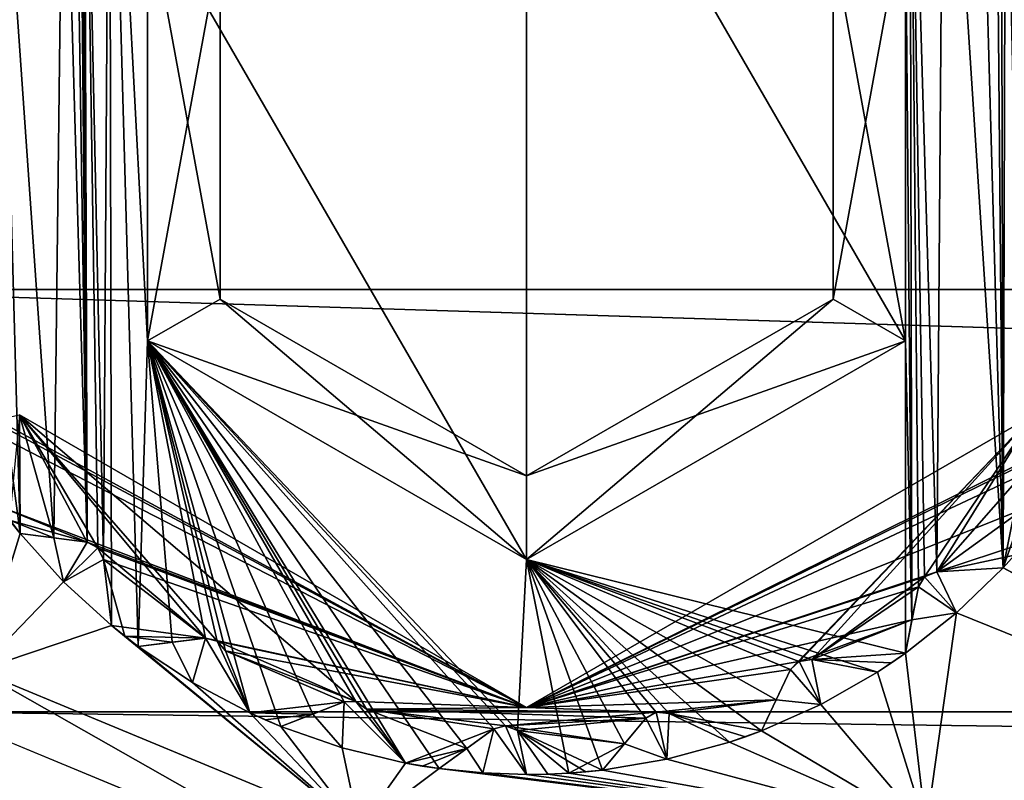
# Model space of a CAD drawing. Header units: metres. Extents: x -205 to 205, y -82 to 82.
# Tile 307 of 426: x 91.46 to 97.34, y -40.43 to -35.89. Entities that reach past the tile are written whole.
import ezdxf

# ---------------------------------------------------------------- set-up
doc = ezdxf.new("R2010")
doc.units = ezdxf.units.M
doc.layers.add('solid_PRT0003', color=7, linetype='CONTINUOUS')

msp = doc.modelspace()

# ---------------------------------------------------------------- linework, layer by layer
at = {"layer": 'solid_PRT0003'}
for points in [[(0, -75), (0, 75), (200, 75)], [(200, -75), (0, -75), (200, 75)], [(88.489235, -37.5, 108.5), (173.489243, 37.5, 108.5), (88.489235, 37.5, 108.5)], [(88.489235, -37.5, 108.5), (173.489243, -37.5, 108.5), (173.489243, 37.5, 108.5)], [(172.061722, -37.5, 108.410858), (89.916756, -37.5, 108.410858), (89.916756, 37.5, 108.410858)], [(172.061722, 37.5, 108.410858), (172.061722, -37.5, 108.410858), (89.916756, 37.5, 108.410858)], [(97.184235, -33.680962, 75), (97.337395, -39.164204, 75), (97.271805, -31.642717, 75)], [(97.32563, -34.222851, 75), (97.271805, -31.642717, 75), (97.337395, -39.164204, 75)], [(91.960609, -39.114685, 75), (91.997444, -33.499836, 75), (91.844978, -33.633308, 75)], [(91.960609, -39.114685, 75), (92.009125, -39.509827, 75), (91.997444, -33.499836, 75)], [(92.1688, -39.634583, 75), (91.997444, -33.499836, 75), (92.009125, -39.509827, 75)], [(92.224663, -37.80743, 75), (91.997444, -33.499836, 75), (92.1688, -39.634583, 75)], [(92.224663, -37.80743, 75), (92.224663, -35.19257, 75), (91.997444, -33.499836, 75)], [(91.863617, -39.011173, 75), (91.844978, -33.633308, 75), (91.831642, -33.834122, 75)], [(91.926514, -39.044632, 75), (91.960609, -39.114685, 75), (91.844978, -33.633308, 75)], [(91.863617, -39.011173, 75), (91.926514, -39.044632, 75), (91.844978, -33.633308, 75)], [(96.753807, -35.19257, 75), (96.792282, -39.475201, 75), (96.779411, -33.67955, 75)], [(96.779411, -33.67955, 75), (96.867935, -39.217442, 75), (96.939987, -39.187813, 75)], [(96.982979, -33.68026, 75), (96.779411, -33.67955, 75), (96.939987, -39.187813, 75)], [(96.779411, -33.67955, 75), (96.830589, -39.278114, 75), (96.867935, -39.217442, 75)], [(96.779411, -33.67955, 75), (96.792282, -39.475201, 75), (96.830589, -39.278114, 75)], [(96.982979, -33.68026, 75), (96.939987, -39.187813, 75), (97.337395, -39.164204, 75)], [(96.982979, -33.68026, 75), (97.337395, -39.164204, 75), (97.184235, -33.680962, 75)], [(91.863617, -39.011173, 75), (91.831642, -33.834122, 75), (91.818153, -34.037243, 75)], [(92.224663, -35.19257, 6), (94.489235, -39.114895, 6), (94.489235, -33.885105, 6)], [(96.753807, -37.80743, 6), (96.753807, -35.19257, 6), (94.489235, -33.885105, 6)], [(94.489235, -39.114895, 6), (96.753807, -37.80743, 6), (94.489235, -33.885105, 6)], [(91.863617, -39.011173, 75), (91.818153, -34.037243, 75), (91.788712, -34.102116, 75)], [(91.863617, -39.011173, 75), (91.788712, -34.102116, 75), (91.720932, -34.140541, 75)], [(91.664513, -38.985313, 75), (91.720932, -34.140541, 75), (91.32962, -34.213776, 75)], [(91.664513, -38.985313, 75), (91.863617, -39.011173, 75), (91.720932, -34.140541, 75)], [(91.462166, -38.959034, 75), (91.32962, -34.213776, 75), (91.389809, -38.403698, 75)], [(91.664513, -38.985313, 75), (91.32962, -34.213776, 75), (91.462166, -38.959034, 75)], [(97.35067, -34.296627, 75), (97.32563, -34.222851, 75), (97.337395, -39.164204, 75)], [(97.35067, -34.296627, 75), (97.337395, -39.164204, 75), (97.447922, -38.608562, 75)], [(92.657593, -35.442497, 74.500084), (92.224663, -35.19257, 75), (92.224663, -37.80743, 75)], [(92.224663, -35.19257, 6), (92.224663, -37.80743, 6), (94.489235, -39.114895, 6)], [(92.657593, -37.557503, 6.499915), (92.224663, -37.80743, 6), (92.224663, -35.19257, 6)], [(92.657593, -35.442497, 6.499915), (92.657593, -37.557503, 6.499915), (92.224663, -35.19257, 6)], [(96.320877, -37.557503, 74.500084), (96.753807, -37.80743, 75), (96.753807, -35.19257, 75)], [(96.320877, -37.557503, 74.500084), (96.753807, -35.19257, 75), (96.320877, -35.442497, 74.500084)], [(96.320877, -35.442497, 6.499915), (96.753807, -35.19257, 6), (96.753807, -37.80743, 6)], [(96.753807, -35.19257, 75), (96.753807, -37.80743, 75), (96.792282, -39.475201, 75)], [(92.657593, -35.442497, 74.500084), (92.224663, -37.80743, 75), (92.657593, -37.557503, 74.500084)], [(92.657593, -37.557503, 74.500084), (92.657593, -37.557503, 6.499915), (92.657593, -35.442497, 6.499915)], [(92.657593, -35.442497, 74.500084), (92.657593, -37.557503, 74.500084), (92.657593, -35.442497, 6.499915)], [(96.320877, -37.557503, 6.499915), (96.320877, -35.442497, 6.499915), (96.753807, -37.80743, 6)], [(96.320877, -35.442497, 74.500084), (96.320877, -35.442497, 6.499915), (96.320877, -37.557503, 6.499915)], [(96.320877, -37.557503, 74.500084), (96.320877, -35.442497, 74.500084), (96.320877, -37.557503, 6.499915)], [(89.953697, -41.035542, 108.5), (173.489243, -37.5, 108.5), (88.489235, -37.5, 108.5)], [(171.015366, -40.026123, 108.410858), (89.916756, -37.5, 108.410858), (172.061722, -37.5, 108.410858)], [(90.963112, -40.026123, 108.410858), (89.916756, -37.5, 108.410858), (171.015366, -40.026123, 108.410858)], [(89.953697, -41.035542, 108.5), (172.02478, -41.035538, 108.5), (173.489243, -37.5, 108.5)], [(92.657593, -37.557503, 74.500084), (92.224663, -37.80743, 75), (94.489235, -39.114895, 75)], [(92.657593, -37.557503, 6.499915), (94.489235, -38.615002, 6.499915), (92.224663, -37.80743, 6)], [(92.657593, -37.557503, 74.500084), (94.489235, -39.114895, 75), (94.489235, -38.615002, 74.500084)], [(94.489235, -38.615002, 74.500084), (94.489235, -38.615002, 6.499915), (92.657593, -37.557503, 6.499915)], [(92.657593, -37.557503, 74.500084), (94.489235, -38.615002, 74.500084), (92.657593, -37.557503, 6.499915)], [(94.489235, -38.615002, 74.500084), (96.753807, -37.80743, 75), (96.320877, -37.557503, 74.500084)], [(96.320877, -37.557503, 6.499915), (96.753807, -37.80743, 6), (94.489235, -39.114895, 6)], [(96.320877, -37.557503, 6.499915), (94.489235, -39.114895, 6), (94.489235, -38.615002, 6.499915)], [(96.320877, -37.557503, 74.500084), (96.320877, -37.557503, 6.499915), (94.489235, -38.615002, 6.499915)], [(94.489235, -38.615002, 74.500084), (96.320877, -37.557503, 74.500084), (94.489235, -38.615002, 6.499915)], [(92.224663, -37.80743, 75), (92.1688, -39.634583, 75), (92.37133, -39.609715, 75)], [(92.224663, -37.80743, 75), (92.6903, -39.661385, 75), (92.835556, -40.032047, 75)], [(92.224663, -37.80743, 75), (92.835556, -40.032047, 75), (93.02124, -40.113171, 75)], [(92.224663, -37.80743, 75), (92.639854, -39.602009, 75), (92.6903, -39.661385, 75)], [(92.224663, -37.80743, 75), (92.57061, -39.585247, 75), (92.639854, -39.602009, 75)], [(92.224663, -37.80743, 75), (92.37133, -39.609715, 75), (92.57061, -39.585247, 75)], [(92.224663, -37.80743, 75), (93.02124, -40.113171, 75), (93.21122, -40.038719, 75)], [(92.224663, -37.80743, 75), (93.53302, -40.009441, 75), (93.7659, -40.332333, 75)], [(92.224663, -37.80743, 75), (93.7659, -40.332333, 75), (93.965919, -40.364731, 75)], [(92.224663, -37.80743, 75), (93.469391, -39.964478, 75), (93.53302, -40.009441, 75)], [(92.224663, -37.80743, 75), (93.398155, -39.965458, 75), (93.469391, -39.964478, 75)], [(92.224663, -37.80743, 75), (93.21122, -40.038719, 75), (93.398155, -39.965458, 75)], [(92.224663, -37.80743, 75), (94.363014, -40.109257, 75), (94.435822, -40.136986, 75)], [(92.224663, -37.80743, 75), (94.435822, -40.136986, 75), (94.489235, -39.114895, 75)], [(92.224663, -37.80743, 75), (94.294258, -40.127926, 75), (94.363014, -40.109257, 75)], [(92.224663, -37.80743, 75), (94.131416, -40.245373, 75), (94.294258, -40.127926, 75)], [(92.224663, -37.80743, 75), (93.965919, -40.364731, 75), (94.131416, -40.245373, 75)], [(94.489235, -38.615002, 6.499915), (94.489235, -39.114895, 6), (92.224663, -37.80743, 6)], [(96.753807, -37.80743, 75), (94.489235, -39.114895, 75), (96.753349, -39.675499, 75)], [(94.489235, -38.615002, 74.500084), (94.489235, -39.114895, 75), (96.753807, -37.80743, 75)], [(96.753807, -37.80743, 75), (96.753349, -39.675499, 75), (96.792282, -39.475201, 75)], [(91.458046, -38.249809, 55), (94.489235, -40, 55), (91.321571, -38.279305, 55)], [(94.489235, -40, 55), (91.374207, -38.32737, 55), (91.321571, -38.279305, 55)], [(91.457962, -38.249664, 26), (91.399307, -38.879566, 26), (91.462166, -38.959034, 26)], [(91.664513, -38.985313, 26), (91.457962, -38.249664, 26), (91.462166, -38.959034, 26)], [(91.457962, -38.249664, 26), (94.489235, -40, 26), (91.458046, -38.249809, 55)], [(93.469391, -39.964478, 26), (94.489235, -40, 26), (91.457962, -38.249664, 26)], [(92.639854, -39.602009, 26), (93.469391, -39.964478, 26), (91.457962, -38.249664, 26)], [(92.57061, -39.585247, 26), (92.639854, -39.602009, 26), (91.457962, -38.249664, 26)], [(91.926514, -39.044632, 26), (92.57061, -39.585247, 26), (91.457962, -38.249664, 26)], [(91.863617, -39.011173, 26), (91.926514, -39.044632, 26), (91.457962, -38.249664, 26)], [(91.664513, -38.985313, 26), (91.863617, -39.011173, 26), (91.457962, -38.249664, 26)], [(94.489235, -40, 26), (94.489235, -40, 55), (91.458046, -38.249809, 55)], [(94.489235, -40, 55), (97.520508, -38.249664, 55), (96.066124, -39.77314, 55)], [(97.520424, -38.249809, 26), (97.520508, -38.249664, 55), (94.489235, -40, 55)], [(94.489235, -40, 26), (97.520424, -38.249809, 26), (94.489235, -40, 55)], [(97.520424, -38.249809, 26), (94.489235, -40, 26), (97.531425, -38.493893, 26)], [(97.520508, -38.249664, 55), (96.117409, -39.723625, 55), (96.066124, -39.77314, 55)], [(97.520508, -38.249664, 55), (96.194565, -39.712849, 55), (96.117409, -39.723625, 55)], [(97.520508, -38.249664, 55), (96.867935, -39.217442, 55), (96.194565, -39.712849, 55)], [(97.520508, -38.249664, 55), (96.939987, -39.187813, 55), (96.867935, -39.217442, 55)], [(97.520508, -38.249664, 55), (97.447922, -38.608601, 55), (96.939987, -39.187813, 55)], [(94.489235, -40, 55), (91.389809, -38.403698, 55), (91.374207, -38.32737, 55)], [(91.462166, -38.959034, 75), (91.389809, -38.403698, 75), (91.338531, -38.798492, 75)], [(94.489235, -40, 55), (91.338531, -38.798492, 55), (91.389809, -38.403698, 55)], [(97.469002, -38.540508, 26), (97.531425, -38.493893, 26), (94.489235, -40, 26)], [(97.447922, -38.608562, 26), (97.469002, -38.540508, 26), (94.489235, -40, 26)], [(97.459991, -38.811775, 26), (97.447922, -38.608562, 26), (94.489235, -40, 26)], [(97.447922, -38.608601, 55), (97.337395, -39.164204, 55), (96.939987, -39.187813, 55)], [(97.459991, -38.811775, 75), (97.447922, -38.608562, 75), (97.337395, -39.164204, 75)], [(97.447922, -38.608601, 55), (97.405647, -39.089314, 55), (97.337395, -39.164204, 55)], [(91.462166, -38.959034, 75), (91.338531, -38.798492, 75), (91.21051, -39.778721, 75)], [(91.863579, -39.011169, 55), (91.399307, -38.879566, 55), (91.338531, -38.798492, 55)], [(94.489235, -40, 55), (91.863579, -39.011169, 55), (91.338531, -38.798492, 55)], [(96.939987, -39.187813, 26), (97.459991, -38.811775, 26), (94.489235, -40, 26)], [(96.939987, -39.187813, 26), (97.471931, -39.012672, 26), (97.459991, -38.811775, 26)], [(97.459991, -38.811775, 75), (97.337395, -39.164204, 75), (97.471931, -39.012672, 75)], [(91.462166, -38.959034, 55), (91.462166, -38.959034, 26), (91.399307, -38.879566, 26)], [(91.399307, -38.879566, 55), (91.462166, -38.959034, 55), (91.399307, -38.879566, 26)], [(91.66449, -38.985313, 55), (91.462166, -38.959034, 55), (91.399307, -38.879566, 55)], [(91.863579, -39.011169, 55), (91.66449, -38.985313, 55), (91.399307, -38.879566, 55)], [(91.721909, -39.248074, 75), (91.462166, -38.959034, 75), (91.21051, -39.778721, 75)], [(91.462166, -38.959034, 55), (91.462166, -38.959034, 75), (91.721909, -39.248074, 75)], [(91.462166, -38.959034, 55), (91.664513, -38.985313, 75), (91.462166, -38.959034, 75)], [(91.462166, -38.959034, 6), (91.721909, -39.248074, 75), (91.721909, -39.248074, 6)], [(91.462166, -38.959034, 26), (91.721909, -39.248074, 75), (91.462166, -38.959034, 6)], [(91.462166, -38.959034, 55), (91.721909, -39.248074, 75), (91.462166, -38.959034, 26)], [(91.462166, -38.959034, 55), (91.863617, -39.011173, 75), (91.664513, -38.985313, 75)], [(91.66449, -38.985313, 55), (91.863617, -39.011173, 75), (91.462166, -38.959034, 55)], [(91.66449, -38.985313, 6), (91.462166, -38.959034, 6), (91.721909, -39.248074, 6)], [(91.863617, -39.011173, 26), (91.462166, -38.959034, 6), (91.66449, -38.985313, 6)], [(91.664513, -38.985313, 26), (91.462166, -38.959034, 26), (91.462166, -38.959034, 6)], [(91.664513, -38.985313, 26), (91.462166, -38.959034, 6), (91.863617, -39.011173, 26)], [(91.863579, -39.011169, 55), (91.863617, -39.011173, 75), (91.66449, -38.985313, 55)], [(91.863579, -39.011169, 6), (91.66449, -38.985313, 6), (91.721909, -39.248074, 6)], [(91.863617, -39.011173, 26), (91.66449, -38.985313, 6), (91.863579, -39.011169, 6)], [(91.926521, -39.044636, 6), (91.863579, -39.011169, 6), (91.721909, -39.248074, 6)], [(91.960609, -39.114685, 6), (91.926521, -39.044636, 6), (91.721909, -39.248074, 6)], [(91.926521, -39.044636, 55), (91.863617, -39.011173, 75), (91.863579, -39.011169, 55)], [(91.863617, -39.011173, 26), (91.863579, -39.011169, 6), (91.926521, -39.044636, 6)], [(94.489235, -40, 55), (91.926521, -39.044636, 55), (91.863579, -39.011169, 55)], [(91.926521, -39.044636, 55), (91.926514, -39.044632, 75), (91.863617, -39.011173, 75)], [(91.863617, -39.011173, 26), (91.926521, -39.044636, 6), (91.926514, -39.044632, 26)], [(91.960609, -39.114685, 55), (91.960609, -39.114685, 75), (91.926514, -39.044632, 75)], [(91.960609, -39.114685, 55), (91.926514, -39.044632, 75), (91.926521, -39.044636, 55)], [(91.926514, -39.044632, 26), (91.926521, -39.044636, 6), (91.960609, -39.114685, 6)], [(91.926514, -39.044632, 26), (91.960609, -39.114685, 6), (91.960609, -39.114685, 26)], [(91.926514, -39.044632, 26), (91.960609, -39.114685, 26), (92.57061, -39.585247, 26)], [(94.489235, -40, 55), (91.960609, -39.114685, 55), (91.926521, -39.044636, 55)], [(96.939987, -39.187813, 26), (97.405647, -39.089314, 26), (97.471931, -39.012672, 26)], [(97.471931, -39.012672, 75), (97.337395, -39.164204, 75), (99.386612, -40.233204, 75)], [(91.960609, -39.114685, 6), (91.721909, -39.248074, 6), (92.009125, -39.509827, 6)], [(91.960609, -39.114685, 55), (92.009125, -39.509827, 75), (91.960609, -39.114685, 75)], [(91.960609, -39.114685, 55), (92.009125, -39.509827, 55), (92.009125, -39.509827, 75)], [(92.009125, -39.509827, 26), (91.960609, -39.114685, 6), (92.009125, -39.509827, 6)], [(91.960609, -39.114685, 26), (91.960609, -39.114685, 6), (92.009125, -39.509827, 26)], [(91.960609, -39.114685, 26), (92.009125, -39.509827, 26), (92.088158, -39.573242, 26)], [(91.960609, -39.114685, 26), (92.088158, -39.573242, 26), (92.57061, -39.585247, 26)], [(92.570572, -39.585251, 55), (92.009125, -39.509827, 55), (91.960609, -39.114685, 55)], [(94.489235, -40, 55), (92.570572, -39.585251, 55), (91.960609, -39.114685, 55)], [(94.489235, -39.114895, 75), (94.435822, -40.136986, 75), (94.741684, -40.391819, 75)], [(94.489235, -39.114895, 75), (94.741684, -40.391819, 75), (94.943481, -40.373455, 75)], [(94.489235, -39.114895, 75), (94.943481, -40.373455, 75), (95.074097, -40.21669, 75)], [(94.489235, -39.114895, 75), (95.34198, -40.036007, 75), (95.701607, -40.206772, 75)], [(94.489235, -39.114895, 75), (95.701607, -40.206772, 75), (95.892502, -40.138798, 75)], [(94.489235, -39.114895, 75), (95.264565, -40.027256, 75), (95.34198, -40.036007, 75)], [(94.489235, -39.114895, 75), (95.202614, -40.062435, 75), (95.264565, -40.027256, 75)], [(94.489235, -39.114895, 75), (95.074097, -40.21669, 75), (95.202614, -40.062435, 75)], [(94.489235, -39.114895, 75), (95.892502, -40.138798, 75), (95.980026, -39.954475, 75)], [(94.489235, -39.114895, 75), (96.194565, -39.712849, 75), (96.585358, -39.788811, 75)], [(94.489235, -39.114895, 75), (96.585358, -39.788811, 75), (96.753349, -39.675499, 75)], [(94.489235, -39.114895, 75), (96.117401, -39.723625, 75), (96.194565, -39.712849, 75)], [(94.489235, -39.114895, 75), (96.066147, -39.773106, 75), (96.117401, -39.723625, 75)], [(94.489235, -39.114895, 75), (95.980026, -39.954475, 75), (96.066147, -39.773106, 75)], [(96.939987, -39.187813, 26), (97.337395, -39.164204, 26), (97.405647, -39.089314, 26)], [(97.337395, -39.164204, 26), (97.337395, -39.164204, 55), (97.405647, -39.089314, 55)], [(97.337395, -39.164204, 26), (97.405647, -39.089314, 55), (97.405647, -39.089314, 26)], [(96.939987, -39.187813, 55), (97.337395, -39.164204, 75), (96.939987, -39.187813, 75)], [(97.337395, -39.164204, 55), (97.337395, -39.164204, 75), (96.939987, -39.187813, 55)], [(96.939987, -39.187813, 6), (97.058121, -39.434418, 6), (97.337395, -39.164204, 6)], [(97.337395, -39.164204, 26), (96.939987, -39.187813, 6), (97.337395, -39.164204, 6)], [(96.939987, -39.187813, 26), (96.939987, -39.187813, 6), (97.337395, -39.164204, 26)], [(97.337395, -39.164204, 75), (97.058121, -39.434418, 75), (100.24691, -40.722591, 75)], [(97.058121, -39.434418, 6), (97.058121, -39.434418, 75), (97.337395, -39.164204, 75)], [(97.337395, -39.164204, 55), (97.058121, -39.434418, 6), (97.337395, -39.164204, 75)], [(97.337395, -39.164204, 26), (97.337395, -39.164204, 6), (97.058121, -39.434418, 6)], [(97.337395, -39.164204, 26), (97.058121, -39.434418, 6), (97.337395, -39.164204, 55)], [(97.337395, -39.164204, 75), (100.24691, -40.722591, 75), (99.386612, -40.233204, 75)], [(96.867935, -39.217442, 26), (96.939987, -39.187813, 26), (94.489235, -40, 26)], [(96.830589, -39.278114, 26), (96.867935, -39.217442, 26), (94.489235, -40, 26)], [(96.867935, -39.217442, 55), (96.830582, -39.278152, 55), (96.194565, -39.712849, 55)], [(96.867935, -39.217442, 55), (96.830589, -39.278114, 75), (96.830582, -39.278152, 55)], [(96.867935, -39.217442, 6), (96.830582, -39.278152, 6), (97.058121, -39.434418, 6)], [(96.830589, -39.278114, 26), (96.830582, -39.278152, 6), (96.867935, -39.217442, 6)], [(96.867935, -39.217442, 55), (96.867935, -39.217442, 75), (96.830589, -39.278114, 75)], [(96.830589, -39.278114, 26), (96.867935, -39.217442, 6), (96.867935, -39.217442, 26)], [(96.939987, -39.187813, 55), (96.939987, -39.187813, 75), (96.867935, -39.217442, 75)], [(96.939987, -39.187813, 55), (96.867935, -39.217442, 75), (96.867935, -39.217442, 55)], [(96.939987, -39.187813, 6), (96.867935, -39.217442, 6), (97.058121, -39.434418, 6)], [(96.867935, -39.217442, 26), (96.867935, -39.217442, 6), (96.939987, -39.187813, 6)], [(96.867935, -39.217442, 26), (96.939987, -39.187813, 6), (96.939987, -39.187813, 26)], [(92.009125, -39.509827, 75), (91.721909, -39.248074, 75), (91.21051, -39.778721, 75)], [(91.721909, -39.248074, 6), (91.721909, -39.248074, 75), (92.009125, -39.509827, 75)], [(92.009125, -39.509827, 55), (91.721909, -39.248074, 6), (92.009125, -39.509827, 75)], [(92.009125, -39.509827, 26), (92.009125, -39.509827, 6), (91.721909, -39.248074, 6)], [(92.009125, -39.509827, 55), (92.009125, -39.509827, 26), (91.721909, -39.248074, 6)], [(96.792282, -39.475201, 26), (96.830589, -39.278114, 26), (94.489235, -40, 26)], [(96.830582, -39.278152, 55), (96.792274, -39.475224, 55), (96.194565, -39.712849, 55)], [(96.753349, -39.675499, 55), (96.830589, -39.278114, 75), (96.792282, -39.475201, 75)], [(96.792274, -39.475224, 55), (96.830589, -39.278114, 75), (96.753349, -39.675499, 55)], [(96.830589, -39.278114, 26), (96.753349, -39.675499, 6), (96.792274, -39.475224, 6)], [(96.792282, -39.475201, 26), (96.753349, -39.675499, 6), (96.830589, -39.278114, 26)], [(96.830582, -39.278152, 55), (96.830589, -39.278114, 75), (96.792274, -39.475224, 55)], [(96.830589, -39.278114, 26), (96.792274, -39.475224, 6), (96.830582, -39.278152, 6)], [(96.830582, -39.278152, 6), (96.792274, -39.475224, 6), (97.058121, -39.434418, 6)], [(96.117401, -39.723625, 26), (96.792282, -39.475201, 26), (94.489235, -40, 26)], [(96.117401, -39.723625, 26), (96.194565, -39.712849, 26), (96.792282, -39.475201, 26)], [(96.194565, -39.712849, 26), (96.753349, -39.675499, 26), (96.792282, -39.475201, 26)], [(96.792274, -39.475224, 55), (96.753349, -39.675499, 55), (96.194565, -39.712849, 55)], [(97.058121, -39.434418, 75), (96.753349, -39.675499, 75), (96.876625, -40.722591, 75)], [(96.753349, -39.675499, 55), (96.753349, -39.675499, 75), (97.058121, -39.434418, 75)], [(96.753349, -39.675499, 6), (97.058121, -39.434418, 75), (97.058121, -39.434418, 6)], [(96.753349, -39.675499, 26), (97.058121, -39.434418, 75), (96.753349, -39.675499, 6)], [(96.753349, -39.675499, 26), (96.753349, -39.675499, 55), (97.058121, -39.434418, 75)], [(96.792274, -39.475224, 6), (96.753349, -39.675499, 6), (97.058121, -39.434418, 6)], [(96.753349, -39.675499, 55), (96.792282, -39.475201, 75), (96.753349, -39.675499, 75)], [(96.753349, -39.675499, 26), (96.753349, -39.675499, 6), (96.792282, -39.475201, 26)], [(97.058121, -39.434418, 75), (96.876625, -40.722591, 75), (100.24691, -40.722591, 75)], [(92.009125, -39.509827, 75), (91.21051, -39.778721, 75), (93.489235, -40.722591, 75)], [(92.1688, -39.634583, 75), (92.009125, -39.509827, 75), (93.489235, -40.722591, 75)], [(92.088158, -39.573242, 55), (92.088158, -39.573242, 26), (92.009125, -39.509827, 26)], [(92.009125, -39.509827, 55), (92.088158, -39.573242, 55), (92.009125, -39.509827, 26)], [(92.570572, -39.585251, 55), (92.088158, -39.573242, 55), (92.009125, -39.509827, 55)], [(92.1688, -39.634583, 55), (92.1688, -39.634583, 26), (92.088158, -39.573242, 26)], [(92.37133, -39.609715, 26), (92.088158, -39.573242, 26), (92.1688, -39.634583, 26)], [(92.088158, -39.573242, 55), (92.1688, -39.634583, 55), (92.088158, -39.573242, 26)], [(92.37133, -39.609715, 26), (92.57061, -39.585247, 26), (92.088158, -39.573242, 26)], [(92.371307, -39.609718, 55), (92.1688, -39.634583, 55), (92.088158, -39.573242, 55)], [(92.570572, -39.585251, 55), (92.371307, -39.609718, 55), (92.088158, -39.573242, 55)], [(92.1688, -39.634583, 55), (92.57061, -39.585247, 75), (92.37133, -39.609715, 75)], [(92.371307, -39.609718, 55), (92.57061, -39.585247, 75), (92.1688, -39.634583, 55)], [(92.57061, -39.585247, 26), (92.1688, -39.634583, 6), (92.371307, -39.609718, 6)], [(92.37133, -39.609715, 26), (92.1688, -39.634583, 6), (92.57061, -39.585247, 26)], [(92.570572, -39.585251, 55), (92.57061, -39.585247, 75), (92.371307, -39.609718, 55)], [(92.57061, -39.585247, 26), (92.371307, -39.609718, 6), (92.570572, -39.585251, 6)], [(92.570572, -39.585251, 6), (92.371307, -39.609718, 6), (92.492271, -39.849941, 6)], [(92.570572, -39.585251, 6), (92.492271, -39.849941, 6), (92.835556, -40.032047, 6)], [(92.639854, -39.602013, 55), (92.57061, -39.585247, 75), (92.570572, -39.585251, 55)], [(92.57061, -39.585247, 26), (92.570572, -39.585251, 6), (92.639854, -39.602013, 6)], [(92.639854, -39.602013, 6), (92.570572, -39.585251, 6), (92.835556, -40.032047, 6)], [(94.489235, -40, 55), (92.639854, -39.602013, 55), (92.570572, -39.585251, 55)], [(92.639854, -39.602013, 55), (92.639854, -39.602009, 75), (92.57061, -39.585247, 75)], [(92.57061, -39.585247, 26), (92.639854, -39.602013, 6), (92.639854, -39.602009, 26)], [(92.1688, -39.634583, 55), (92.37133, -39.609715, 75), (92.1688, -39.634583, 75)], [(92.37133, -39.609715, 26), (92.1688, -39.634583, 26), (92.1688, -39.634583, 6)], [(92.371307, -39.609718, 6), (92.1688, -39.634583, 6), (92.492271, -39.849941, 6)], [(92.492271, -39.849941, 75), (92.1688, -39.634583, 75), (93.489235, -40.722591, 75)], [(92.1688, -39.634583, 55), (92.1688, -39.634583, 75), (92.492271, -39.849941, 75)], [(92.1688, -39.634583, 6), (92.492271, -39.849941, 75), (92.492271, -39.849941, 6)], [(92.1688, -39.634583, 26), (92.492271, -39.849941, 75), (92.1688, -39.634583, 6)], [(92.1688, -39.634583, 55), (92.492271, -39.849941, 75), (92.1688, -39.634583, 26)], [(92.6903, -39.661385, 55), (92.6903, -39.661385, 75), (92.639854, -39.602009, 75)], [(92.6903, -39.661385, 55), (92.639854, -39.602009, 75), (92.639854, -39.602013, 55)], [(92.639854, -39.602009, 26), (92.639854, -39.602013, 6), (92.6903, -39.661385, 6)], [(92.639854, -39.602009, 26), (92.6903, -39.661385, 6), (92.6903, -39.661385, 26)], [(92.639854, -39.602009, 26), (92.6903, -39.661385, 26), (93.469391, -39.964478, 26)], [(92.639854, -39.602013, 6), (92.835556, -40.032047, 6), (92.6903, -39.661385, 6)], [(94.489235, -40, 55), (92.6903, -39.661385, 55), (92.639854, -39.602013, 55)], [(92.6903, -39.661385, 55), (92.835556, -40.032047, 75), (92.6903, -39.661385, 75)], [(92.6903, -39.661385, 55), (92.835556, -40.032047, 55), (92.835556, -40.032047, 75)], [(92.835556, -40.032047, 26), (92.6903, -39.661385, 6), (92.835556, -40.032047, 6)], [(92.6903, -39.661385, 26), (92.6903, -39.661385, 6), (92.835556, -40.032047, 26)], [(92.6903, -39.661385, 26), (92.835556, -40.032047, 26), (93.398155, -39.965458, 26)], [(93.398125, -39.965473, 55), (92.835556, -40.032047, 55), (92.6903, -39.661385, 55)], [(93.469398, -39.964481, 55), (93.398125, -39.965473, 55), (92.6903, -39.661385, 55)], [(94.489235, -40, 55), (93.469398, -39.964481, 55), (92.6903, -39.661385, 55)], [(92.6903, -39.661385, 26), (93.398155, -39.965458, 26), (93.469391, -39.964478, 26)], [(96.194565, -39.712849, 55), (96.194565, -39.712849, 75), (96.117401, -39.723625, 75)], [(96.194565, -39.712849, 55), (96.117401, -39.723625, 75), (96.117409, -39.723625, 55)], [(96.117401, -39.723625, 26), (96.117409, -39.723625, 6), (96.194565, -39.712849, 6)], [(96.117401, -39.723625, 26), (96.194565, -39.712849, 6), (96.194565, -39.712849, 26)], [(96.194565, -39.712849, 6), (96.117409, -39.723625, 6), (96.247658, -39.981083, 6)], [(96.753349, -39.675499, 55), (96.67009, -39.733246, 55), (96.194565, -39.712849, 55)], [(96.194565, -39.712849, 26), (96.67009, -39.733246, 26), (96.753349, -39.675499, 26)], [(96.194565, -39.712849, 55), (96.585358, -39.788811, 75), (96.194565, -39.712849, 75)], [(96.585358, -39.788811, 55), (96.585358, -39.788811, 75), (96.194565, -39.712849, 55)], [(96.194565, -39.712849, 6), (96.247658, -39.981083, 6), (96.585358, -39.788811, 6)], [(96.585358, -39.788811, 26), (96.194565, -39.712849, 6), (96.585358, -39.788811, 6)], [(96.194565, -39.712849, 26), (96.194565, -39.712849, 6), (96.585358, -39.788811, 26)], [(96.67009, -39.733246, 55), (96.585358, -39.788811, 55), (96.194565, -39.712849, 55)], [(96.194565, -39.712849, 26), (96.585358, -39.788811, 26), (96.67009, -39.733246, 26)], [(96.753349, -39.675499, 75), (96.585358, -39.788811, 75), (96.876625, -40.722591, 75)], [(96.67009, -39.733246, 26), (96.67009, -39.733246, 55), (96.753349, -39.675499, 55)], [(96.67009, -39.733246, 26), (96.753349, -39.675499, 55), (96.753349, -39.675499, 26)], [(96.066147, -39.773106, 26), (96.117401, -39.723625, 26), (94.489235, -40, 26)], [(95.980026, -39.954475, 26), (96.066147, -39.773106, 26), (94.489235, -40, 26)], [(94.489235, -40, 55), (96.066124, -39.77314, 55), (95.980011, -39.954494, 55)], [(95.892502, -40.138798, 55), (96.066147, -39.773106, 75), (95.980026, -39.954475, 75)], [(95.980011, -39.954494, 55), (96.066147, -39.773106, 75), (95.892502, -40.138798, 55)], [(96.066147, -39.773106, 26), (95.892502, -40.138798, 6), (95.980011, -39.954494, 6)], [(95.980026, -39.954475, 26), (95.892502, -40.138798, 6), (96.066147, -39.773106, 26)], [(96.066124, -39.77314, 55), (96.066147, -39.773106, 75), (95.980011, -39.954494, 55)], [(96.066147, -39.773106, 26), (95.980011, -39.954494, 6), (96.066124, -39.77314, 6)], [(96.066124, -39.77314, 6), (95.980011, -39.954494, 6), (96.247658, -39.981083, 6)], [(96.117409, -39.723625, 55), (96.066147, -39.773106, 75), (96.066124, -39.77314, 55)], [(96.117409, -39.723625, 6), (96.066124, -39.77314, 6), (96.247658, -39.981083, 6)], [(96.066147, -39.773106, 26), (96.066124, -39.77314, 6), (96.117409, -39.723625, 6)], [(96.117409, -39.723625, 55), (96.117401, -39.723625, 75), (96.066147, -39.773106, 75)], [(96.066147, -39.773106, 26), (96.117409, -39.723625, 6), (96.117401, -39.723625, 26)], [(96.585358, -39.788811, 26), (96.585358, -39.788811, 55), (96.67009, -39.733246, 55)], [(96.585358, -39.788811, 26), (96.67009, -39.733246, 55), (96.67009, -39.733246, 26)], [(90.963112, -40.026123, 108.410858), (93.489235, -41.072483, 108.410858), (91.21051, -39.778721, 75)], [(91.21051, -39.778721, 75), (93.489235, -41.072483, 108.410858), (93.489235, -40.722591, 75)], [(96.585358, -39.788811, 75), (96.247658, -39.981083, 75), (96.876625, -40.722591, 75)], [(96.247658, -39.981083, 6), (96.247658, -39.981083, 75), (96.585358, -39.788811, 75)], [(96.585358, -39.788811, 55), (96.247658, -39.981083, 6), (96.585358, -39.788811, 75)], [(96.585358, -39.788811, 26), (96.585358, -39.788811, 6), (96.247658, -39.981083, 6)], [(96.585358, -39.788811, 26), (96.247658, -39.981083, 6), (96.585358, -39.788811, 55)], [(92.835556, -40.032047, 75), (92.492271, -39.849941, 75), (93.489235, -40.722591, 75)], [(92.492271, -39.849941, 6), (92.492271, -39.849941, 75), (92.835556, -40.032047, 75)], [(92.835556, -40.032047, 55), (92.492271, -39.849941, 6), (92.835556, -40.032047, 75)], [(92.835556, -40.032047, 26), (92.835556, -40.032047, 6), (92.492271, -39.849941, 6)], [(92.835556, -40.032047, 55), (92.835556, -40.032047, 26), (92.492271, -39.849941, 6)], [(93.21122, -40.038719, 26), (93.398155, -39.965458, 26), (92.835556, -40.032047, 26)], [(93.398125, -39.965473, 55), (93.211197, -40.038727, 55), (92.835556, -40.032047, 55)], [(93.02124, -40.113171, 55), (93.398155, -39.965458, 75), (93.21122, -40.038719, 75)], [(93.211197, -40.038727, 55), (93.398155, -39.965458, 75), (93.02124, -40.113171, 55)], [(93.398155, -39.965458, 26), (93.02124, -40.113171, 6), (93.211197, -40.038727, 6)], [(93.21122, -40.038719, 26), (93.02124, -40.113171, 6), (93.398155, -39.965458, 26)], [(93.398125, -39.965473, 55), (93.398155, -39.965458, 75), (93.211197, -40.038727, 55)], [(93.398155, -39.965458, 26), (93.211197, -40.038727, 6), (93.398125, -39.965473, 6)], [(93.398125, -39.965473, 6), (93.211197, -40.038727, 6), (93.388107, -40.241322, 6)], [(93.398125, -39.965473, 6), (93.388107, -40.241322, 6), (93.7659, -40.332333, 6)], [(93.469398, -39.964481, 55), (93.398155, -39.965458, 75), (93.398125, -39.965473, 55)], [(93.469398, -39.964481, 6), (93.398125, -39.965473, 6), (93.7659, -40.332333, 6)], [(93.398155, -39.965458, 26), (93.398125, -39.965473, 6), (93.469398, -39.964481, 6)], [(93.469398, -39.964481, 55), (93.469391, -39.964478, 75), (93.398155, -39.965458, 75)], [(93.398155, -39.965458, 26), (93.469398, -39.964481, 6), (93.469391, -39.964478, 26)], [(93.53302, -40.009441, 55), (93.53302, -40.009441, 75), (93.469391, -39.964478, 75)], [(93.53302, -40.009441, 55), (93.469391, -39.964478, 75), (93.469398, -39.964481, 55)], [(93.469391, -39.964478, 26), (93.469398, -39.964481, 6), (93.53302, -40.009441, 6)], [(93.469391, -39.964478, 26), (93.53302, -40.009441, 6), (93.53302, -40.009441, 26)], [(93.469391, -39.964478, 26), (93.53302, -40.009441, 26), (94.489235, -40, 26)], [(93.469398, -39.964481, 6), (93.7659, -40.332333, 6), (93.53302, -40.009441, 6)], [(94.489235, -40, 55), (93.53302, -40.009441, 55), (93.469398, -39.964481, 55)], [(94.489235, -40, 55), (95.264572, -40.02726, 55), (93.53302, -40.009441, 55)], [(93.53302, -40.009441, 26), (95.264565, -40.027256, 26), (94.489235, -40, 26)], [(93.53302, -40.009441, 55), (93.7659, -40.332333, 75), (93.53302, -40.009441, 75)], [(93.53302, -40.009441, 55), (93.7659, -40.332333, 55), (93.7659, -40.332333, 75)], [(93.7659, -40.332333, 26), (93.53302, -40.009441, 6), (93.7659, -40.332333, 6)], [(93.53302, -40.009441, 26), (93.53302, -40.009441, 6), (93.7659, -40.332333, 26)], [(93.53302, -40.009441, 26), (93.7659, -40.332333, 26), (94.294258, -40.127926, 26)], [(94.131401, -40.245384, 55), (93.7659, -40.332333, 55), (93.53302, -40.009441, 55)], [(94.294228, -40.127949, 55), (94.131401, -40.245384, 55), (93.53302, -40.009441, 55)], [(94.363014, -40.109261, 55), (94.294228, -40.127949, 55), (93.53302, -40.009441, 55)], [(95.202591, -40.062466, 55), (94.363014, -40.109261, 55), (93.53302, -40.009441, 55)], [(95.264572, -40.02726, 55), (95.202591, -40.062466, 55), (93.53302, -40.009441, 55)], [(93.53302, -40.009441, 26), (94.363014, -40.109257, 26), (95.264565, -40.027256, 26)], [(93.53302, -40.009441, 26), (94.294258, -40.127926, 26), (94.363014, -40.109257, 26)], [(95.264565, -40.027256, 26), (95.980026, -39.954475, 26), (94.489235, -40, 26)], [(94.489235, -40, 55), (95.980011, -39.954494, 55), (95.264572, -40.02726, 55)], [(95.264565, -40.027256, 26), (95.34198, -40.036007, 26), (95.980026, -39.954475, 26)], [(95.980011, -39.954494, 55), (95.34198, -40.036007, 55), (95.264572, -40.02726, 55)], [(95.34198, -40.036007, 26), (95.892502, -40.138798, 26), (95.980026, -39.954475, 26)], [(95.980011, -39.954494, 55), (95.892502, -40.138798, 55), (95.34198, -40.036007, 55)], [(95.892502, -40.138798, 55), (95.980026, -39.954475, 75), (95.892502, -40.138798, 75)], [(95.892502, -40.138798, 26), (95.892502, -40.138798, 6), (95.980026, -39.954475, 26)], [(95.980011, -39.954494, 6), (95.892502, -40.138798, 6), (96.247658, -39.981083, 6)], [(96.247658, -39.981083, 75), (95.892502, -40.138798, 75), (96.876625, -40.722591, 75)], [(95.892502, -40.138798, 55), (95.892502, -40.138798, 75), (96.247658, -39.981083, 75)], [(95.892502, -40.138798, 6), (96.247658, -39.981083, 75), (96.247658, -39.981083, 6)], [(95.892502, -40.138798, 26), (96.247658, -39.981083, 75), (95.892502, -40.138798, 6)], [(95.892502, -40.138798, 26), (95.892502, -40.138798, 55), (96.247658, -39.981083, 75)], [(90.963112, -40.026123, 108.410858), (168.489243, -41.072483, 108.410858), (93.489235, -41.072483, 108.410858)], [(90.963112, -40.026123, 108.410858), (171.015366, -40.026123, 108.410858), (168.489243, -41.072483, 108.410858)], [(93.02124, -40.113171, 75), (92.835556, -40.032047, 75), (93.489235, -40.722591, 75)], [(92.927872, -40.073814, 55), (92.927872, -40.073814, 26), (92.835556, -40.032047, 26)], [(93.21122, -40.038719, 26), (92.835556, -40.032047, 26), (92.927872, -40.073814, 26)], [(92.835556, -40.032047, 55), (92.927872, -40.073814, 55), (92.835556, -40.032047, 26)], [(93.211197, -40.038727, 55), (92.927872, -40.073814, 55), (92.835556, -40.032047, 55)], [(93.21122, -40.038719, 26), (92.927872, -40.073814, 26), (93.02124, -40.113171, 26)], [(93.211197, -40.038727, 55), (93.02124, -40.113171, 55), (92.927872, -40.073814, 55)], [(93.02124, -40.113171, 55), (93.21122, -40.038719, 75), (93.02124, -40.113171, 75)], [(93.21122, -40.038719, 26), (93.02124, -40.113171, 26), (93.02124, -40.113171, 6)], [(93.211197, -40.038727, 6), (93.02124, -40.113171, 6), (93.388107, -40.241322, 6)], [(94.363014, -40.109257, 26), (95.202614, -40.062435, 26), (95.264565, -40.027256, 26)], [(94.363014, -40.109257, 26), (94.435822, -40.136986, 26), (95.202614, -40.062435, 26)], [(95.202591, -40.062466, 55), (95.074081, -40.216709, 55), (94.363014, -40.109261, 55)], [(94.435822, -40.136986, 26), (95.074097, -40.21669, 26), (95.202614, -40.062435, 26)], [(94.943481, -40.373455, 55), (95.202614, -40.062435, 75), (95.074097, -40.21669, 75)], [(95.074081, -40.216709, 55), (95.202614, -40.062435, 75), (94.943481, -40.373455, 55)], [(95.202614, -40.062435, 26), (94.943481, -40.373455, 6), (95.074081, -40.216709, 6)], [(95.074097, -40.21669, 26), (94.943481, -40.373455, 6), (95.202614, -40.062435, 26)], [(95.202591, -40.062466, 55), (95.202614, -40.062435, 75), (95.074081, -40.216709, 55)], [(95.202614, -40.062435, 26), (95.074081, -40.216709, 6), (95.202591, -40.062466, 6)], [(95.202591, -40.062466, 6), (95.074081, -40.216709, 6), (95.326706, -40.309021, 6)], [(95.264572, -40.02726, 55), (95.202614, -40.062435, 75), (95.202591, -40.062466, 55)], [(95.264572, -40.02726, 6), (95.202591, -40.062466, 6), (95.326706, -40.309021, 6)], [(95.202614, -40.062435, 26), (95.202591, -40.062466, 6), (95.264572, -40.02726, 6)], [(95.264572, -40.02726, 55), (95.264565, -40.027256, 75), (95.202614, -40.062435, 75)], [(95.202614, -40.062435, 26), (95.264572, -40.02726, 6), (95.264565, -40.027256, 26)], [(95.34198, -40.036007, 55), (95.34198, -40.036007, 75), (95.264565, -40.027256, 75)], [(95.34198, -40.036007, 55), (95.264565, -40.027256, 75), (95.264572, -40.02726, 55)], [(95.264565, -40.027256, 26), (95.264572, -40.02726, 6), (95.34198, -40.036007, 6)], [(95.264565, -40.027256, 26), (95.34198, -40.036007, 6), (95.34198, -40.036007, 26)], [(95.34198, -40.036007, 6), (95.264572, -40.02726, 6), (95.326706, -40.309021, 6)], [(95.34198, -40.036007, 6), (95.326706, -40.309021, 6), (95.701607, -40.206772, 6)], [(95.34198, -40.036007, 55), (95.701607, -40.206772, 75), (95.34198, -40.036007, 75)], [(95.701607, -40.206772, 55), (95.701607, -40.206772, 75), (95.34198, -40.036007, 55)], [(95.701607, -40.206772, 26), (95.34198, -40.036007, 6), (95.701607, -40.206772, 6)], [(95.34198, -40.036007, 26), (95.34198, -40.036007, 6), (95.701607, -40.206772, 26)], [(95.797493, -40.174023, 55), (95.701607, -40.206772, 55), (95.34198, -40.036007, 55)], [(95.892502, -40.138798, 55), (95.797493, -40.174023, 55), (95.34198, -40.036007, 55)], [(95.34198, -40.036007, 26), (95.701607, -40.206772, 26), (95.892502, -40.138798, 26)], [(93.02124, -40.113171, 55), (93.02124, -40.113171, 26), (92.927872, -40.073814, 26)], [(92.927872, -40.073814, 55), (93.02124, -40.113171, 55), (92.927872, -40.073814, 26)], [(93.388107, -40.241322, 75), (93.02124, -40.113171, 75), (93.489235, -40.722591, 75)], [(93.02124, -40.113171, 55), (93.02124, -40.113171, 75), (93.388107, -40.241322, 75)], [(93.02124, -40.113171, 6), (93.388107, -40.241322, 75), (93.388107, -40.241322, 6)], [(93.02124, -40.113171, 26), (93.388107, -40.241322, 75), (93.02124, -40.113171, 6)], [(93.02124, -40.113171, 55), (93.388107, -40.241322, 75), (93.02124, -40.113171, 26)], [(94.131416, -40.245373, 26), (94.294258, -40.127926, 26), (93.7659, -40.332333, 26)], [(93.965919, -40.364731, 55), (94.294258, -40.127926, 75), (94.131416, -40.245373, 75)], [(94.131401, -40.245384, 55), (94.294258, -40.127926, 75), (93.965919, -40.364731, 55)], [(94.294258, -40.127926, 26), (93.965919, -40.364731, 6), (94.131401, -40.245384, 6)], [(94.131416, -40.245373, 26), (93.965919, -40.364731, 6), (94.294258, -40.127926, 26)], [(94.294228, -40.127949, 55), (94.294258, -40.127926, 75), (94.131401, -40.245384, 55)], [(94.294258, -40.127926, 26), (94.131401, -40.245384, 6), (94.294228, -40.127949, 6)], [(94.294228, -40.127949, 6), (94.131401, -40.245384, 6), (94.226982, -40.391171, 6)], [(94.294228, -40.127949, 6), (94.226982, -40.391171, 6), (94.489235, -40.400002, 6)], [(94.363014, -40.109261, 55), (94.294258, -40.127926, 75), (94.294228, -40.127949, 55)], [(94.363014, -40.109261, 6), (94.294228, -40.127949, 6), (94.489235, -40.400002, 6)], [(94.294258, -40.127926, 26), (94.294228, -40.127949, 6), (94.363014, -40.109261, 6)], [(94.363014, -40.109261, 55), (94.363014, -40.109257, 75), (94.294258, -40.127926, 75)], [(94.294258, -40.127926, 26), (94.363014, -40.109261, 6), (94.363014, -40.109257, 26)], [(94.435822, -40.136986, 55), (94.435822, -40.136986, 75), (94.363014, -40.109257, 75)], [(94.435822, -40.136986, 55), (94.363014, -40.109257, 75), (94.363014, -40.109261, 55)], [(94.363014, -40.109257, 26), (94.363014, -40.109261, 6), (94.435822, -40.136986, 6)], [(94.363014, -40.109257, 26), (94.435822, -40.136986, 6), (94.435822, -40.136986, 26)], [(94.435822, -40.136986, 6), (94.363014, -40.109261, 6), (94.489235, -40.400002, 6)], [(95.074081, -40.216709, 55), (94.435822, -40.136986, 55), (94.363014, -40.109261, 55)], [(94.435822, -40.136986, 55), (94.741684, -40.391819, 75), (94.435822, -40.136986, 75)], [(94.741684, -40.391819, 55), (94.741684, -40.391819, 75), (94.435822, -40.136986, 55)], [(94.435822, -40.136986, 6), (94.615524, -40.397953, 6), (94.741684, -40.391819, 6)], [(94.741684, -40.391819, 26), (94.435822, -40.136986, 6), (94.741684, -40.391819, 6)], [(94.435822, -40.136986, 6), (94.489235, -40.400002, 6), (94.615524, -40.397953, 6)], [(94.435822, -40.136986, 26), (94.435822, -40.136986, 6), (94.741684, -40.391819, 26)], [(94.842705, -40.383949, 55), (94.741684, -40.391819, 55), (94.435822, -40.136986, 55)], [(94.943481, -40.373455, 55), (94.842705, -40.383949, 55), (94.435822, -40.136986, 55)], [(95.074081, -40.216709, 55), (94.943481, -40.373455, 55), (94.435822, -40.136986, 55)], [(94.435822, -40.136986, 26), (94.741684, -40.391819, 26), (95.074097, -40.21669, 26)], [(95.892502, -40.138798, 75), (95.701607, -40.206772, 75), (96.876625, -40.722591, 75)], [(95.701607, -40.206772, 26), (95.797493, -40.174023, 26), (95.892502, -40.138798, 26)], [(95.701607, -40.206772, 26), (95.701607, -40.206772, 55), (95.797493, -40.174023, 55)], [(95.701607, -40.206772, 26), (95.797493, -40.174023, 55), (95.797493, -40.174023, 26)], [(95.797493, -40.174023, 26), (95.797493, -40.174023, 55), (95.892502, -40.138798, 55)], [(95.797493, -40.174023, 26), (95.892502, -40.138798, 55), (95.892502, -40.138798, 26)], [(93.7659, -40.332333, 75), (93.388107, -40.241322, 75), (93.489235, -40.722591, 75)], [(93.388107, -40.241322, 6), (93.388107, -40.241322, 75), (93.7659, -40.332333, 75)], [(93.7659, -40.332333, 55), (93.388107, -40.241322, 6), (93.7659, -40.332333, 75)], [(93.7659, -40.332333, 26), (93.7659, -40.332333, 6), (93.388107, -40.241322, 6)], [(93.7659, -40.332333, 55), (93.7659, -40.332333, 26), (93.388107, -40.241322, 6)], [(94.131416, -40.245373, 26), (93.7659, -40.332333, 26), (93.8657, -40.349831, 26)], [(94.131401, -40.245384, 55), (93.965919, -40.364731, 55), (93.7659, -40.332333, 55)], [(94.131416, -40.245373, 26), (93.8657, -40.349831, 26), (93.965919, -40.364731, 26)], [(93.965919, -40.364731, 55), (94.131416, -40.245373, 75), (93.965919, -40.364731, 75)], [(94.131416, -40.245373, 26), (93.965919, -40.364731, 26), (93.965919, -40.364731, 6)], [(94.131401, -40.245384, 6), (93.965919, -40.364731, 6), (94.226982, -40.391171, 6)], [(94.741684, -40.391819, 26), (94.943481, -40.373455, 26), (95.074097, -40.21669, 26)], [(94.943481, -40.373455, 55), (95.074097, -40.21669, 75), (94.943481, -40.373455, 75)], [(94.943481, -40.373455, 26), (94.943481, -40.373455, 6), (95.074097, -40.21669, 26)], [(95.074081, -40.216709, 6), (94.943481, -40.373455, 6), (95.326706, -40.309021, 6)], [(95.701607, -40.206772, 75), (95.326706, -40.309021, 75), (96.876625, -40.722591, 75)], [(95.326706, -40.309021, 6), (95.326706, -40.309021, 75), (95.701607, -40.206772, 75)], [(95.701607, -40.206772, 55), (95.326706, -40.309021, 6), (95.701607, -40.206772, 75)], [(95.701607, -40.206772, 26), (95.701607, -40.206772, 6), (95.326706, -40.309021, 6)], [(95.701607, -40.206772, 26), (95.326706, -40.309021, 6), (95.701607, -40.206772, 55)], [(93.965919, -40.364731, 75), (93.7659, -40.332333, 75), (93.489235, -40.722591, 75)], [(93.8657, -40.349831, 55), (93.8657, -40.349831, 26), (93.7659, -40.332333, 26)], [(93.7659, -40.332333, 55), (93.8657, -40.349831, 55), (93.7659, -40.332333, 26)], [(93.7659, -40.332333, 55), (93.965919, -40.364731, 55), (93.8657, -40.349831, 55)], [(93.965919, -40.364731, 55), (93.965919, -40.364731, 26), (93.8657, -40.349831, 26)], [(93.8657, -40.349831, 55), (93.965919, -40.364731, 55), (93.8657, -40.349831, 26)], [(95.326706, -40.309021, 75), (94.943481, -40.373455, 75), (96.876625, -40.722591, 75)], [(94.943481, -40.373455, 55), (94.943481, -40.373455, 75), (95.326706, -40.309021, 75)], [(94.943481, -40.373455, 6), (95.326706, -40.309021, 75), (95.326706, -40.309021, 6)], [(94.943481, -40.373455, 26), (95.326706, -40.309021, 75), (94.943481, -40.373455, 6)], [(94.943481, -40.373455, 26), (94.943481, -40.373455, 55), (95.326706, -40.309021, 75)], [(93.965919, -40.364731, 75), (93.489235, -40.722591, 75), (96.876625, -40.722591, 75)], [(94.226982, -40.391171, 75), (93.965919, -40.364731, 75), (96.876625, -40.722591, 75)], [(93.965919, -40.364731, 55), (93.965919, -40.364731, 75), (94.226982, -40.391171, 75)], [(93.965919, -40.364731, 6), (94.226982, -40.391171, 75), (94.226982, -40.391171, 6)], [(93.965919, -40.364731, 26), (94.226982, -40.391171, 75), (93.965919, -40.364731, 6)], [(93.965919, -40.364731, 55), (94.226982, -40.391171, 75), (93.965919, -40.364731, 26)], [(94.226982, -40.391171, 75), (96.876625, -40.722591, 75), (94.489235, -40.400002, 75)], [(94.226982, -40.391171, 6), (94.226982, -40.391171, 75), (94.489235, -40.400002, 75)], [(94.226982, -40.391171, 6), (94.489235, -40.400002, 75), (94.489235, -40.400002, 6)], [(94.615524, -40.397953, 75), (94.489235, -40.400002, 75), (96.876625, -40.722591, 75)], [(94.489235, -40.400002, 6), (94.489235, -40.400002, 75), (94.615524, -40.397953, 75)], [(94.489235, -40.400002, 6), (94.615524, -40.397953, 75), (94.615524, -40.397953, 6)], [(94.741684, -40.391819, 75), (94.615524, -40.397953, 75), (96.876625, -40.722591, 75)], [(94.615524, -40.397953, 6), (94.615524, -40.397953, 75), (94.741684, -40.391819, 75)], [(94.741684, -40.391819, 55), (94.615524, -40.397953, 6), (94.741684, -40.391819, 75)], [(94.741684, -40.391819, 26), (94.741684, -40.391819, 6), (94.615524, -40.397953, 6)], [(94.741684, -40.391819, 26), (94.615524, -40.397953, 6), (94.741684, -40.391819, 55)], [(94.943481, -40.373455, 75), (94.741684, -40.391819, 75), (96.876625, -40.722591, 75)], [(94.741684, -40.391819, 26), (94.842705, -40.383949, 26), (94.943481, -40.373455, 26)], [(94.741684, -40.391819, 26), (94.741684, -40.391819, 55), (94.842705, -40.383949, 55)], [(94.741684, -40.391819, 26), (94.842705, -40.383949, 55), (94.842705, -40.383949, 26)], [(94.842705, -40.383949, 26), (94.842705, -40.383949, 55), (94.943481, -40.373455, 55)], [(94.842705, -40.383949, 26), (94.943481, -40.373455, 55), (94.943481, -40.373455, 26)]]:
    msp.add_3dface(points, dxfattribs=at)

doc.saveas('drawing.dxf')
